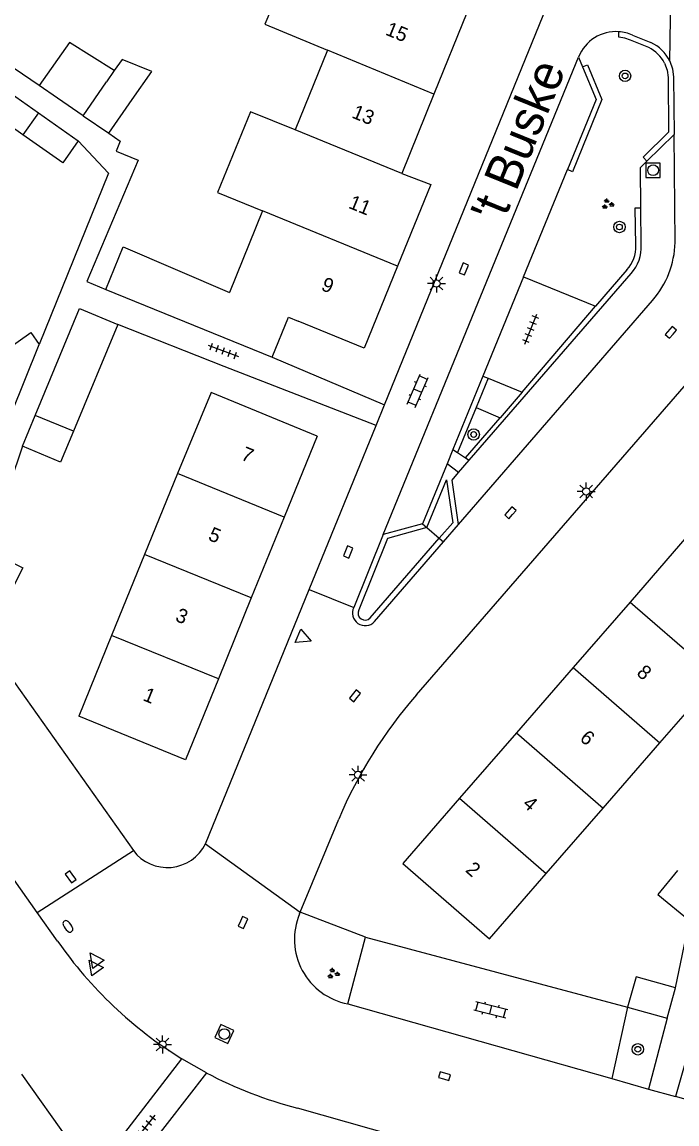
# Model space of a CAD drawing. Extents: x 136000 to 141000, y 400494 to 402006.
# Drawn here: x 137647.9 to 137693.7, y 401675.6 to 401752.7 of the extents above; entities that cross this region are included whole.
import ezdxf

# ---------------------------------------------------------------- set-up
doc = ezdxf.new("R2010")
doc.units = 0
for name, color, linetype in [('gg-afsc-erfafscheiding', 7, 'Continuous'), ('gg-afsc-muur', 7, 'Continuous'), ('gg-anno-huisnummerreeks BGT', 7, 'Continuous'), ('gg-anno-openbare ruimte label', 7, 'Continuous'), ('gg-bbg-bijgebouw', 7, 'Continuous'), ('gg-bbg-gedigitaliseerde bebouwing', 7, 'Continuous'), ('gg-bbg-gedigitaliseerde bijgebouw', 7, 'Continuous'), ('gg-bbg-hoofdgebouw', 7, 'Continuous'), ('gg-bbg-tussenscheiding', 7, 'Continuous'), ('gg-knt-verharding', 7, 'Continuous'), ('gg-knt-verharding nz', 7, 'Continuous'), ('gt-grn-groengrens', 7, 'Continuous'), ('gt-grn-weggrens', 7, 'Continuous'), ('gt-symb-boom', 7, 'Continuous'), ('gt-symb-brandkraan', 7, 'Continuous'), ('gt-symb-groenvak', 7, 'Continuous'), ('gt-symb-klinker verharding', 7, 'Continuous'), ('gt-symb-kolk', 7, 'Continuous'), ('gt-symb-lichtmast', 7, 'Continuous'), ('gt-symb-rioolschacht', 7, 'Continuous'), ('gt-symb-tegel verharding', 7, 'Continuous'), ('gt-symb-waterafsluiter', 7, 'Continuous')]:
    doc.layers.add(name, color=color, linetype=linetype)

# ---------------------------------------------------------------- blocks, each defined once
blk = doc.blocks.new('gt0-BOOM')
at = {"layer": 'gt-symb-boom'}
for radius in [0.4, 0.2]:
    blk.add_circle((0, 0), radius, dxfattribs=at)
blk = doc.blocks.new('gt0-KOLK')
at = {"layer": 'gt-symb-kolk'}
blk.add_lwpolyline([(0, 0), (0.375, 0), (0.375, 0.4), (-0.375, 0.4), (-0.375, 0), (0, 0)], dxfattribs=at)
blk = doc.blocks.new('gt0-LMAST')
at = {"layer": 'gt-symb-lichtmast'}
for p, q in [((-0.182, 0.173), (-0.447, 0.438)), ((-0.005, 0.246), (-0.005, 0.621)), ((0.172, 0.173), (0.437, 0.438)), ((-0.255, -0.004), (-0.63, -0.004)), ((-0.182, -0.181), (-0.447, -0.446)), ((-0.005, -0.254), (-0.005, -0.629)), ((0.437, -0.446), (0.172, -0.181)), ((0.245, -0.004), (0.62, -0.004))]:
    blk.add_line(p, q, dxfattribs=at)
blk.add_circle((-0.005, -0.004), 0.25, dxfattribs=at)
blk = doc.blocks.new('gt0-WAFSL')
at = {"layer": 'gt-symb-waterafsluiter'}
for p, q in [((-0.5, -0.333), (0, 0.667)), ((0, 0.667), (0.5, -0.333)), ((0.5, -0.333), (-0.5, -0.333))]:
    blk.add_line(p, q, dxfattribs=at)
blk = doc.blocks.new('gt0-BR')
at = {"layer": 'gt-symb-brandkraan'}
for centre, radius, start, end in [((-0.244, 0), 0.206, 107.56694, 252.43307), ((0.599, -2.664), 3, 106.89205, 107.56694), ((0, -0.691), 0.938, 73.10799, 106.89205), ((-0.599, -2.664), 3, 72.43309, 73.10799), ((0.244, 0), 0.206, 287.56695, 72.43309), ((0.599, 2.664), 3, 252.43307, 253.10797), ((0, 0.691), 0.938, 253.10797, 286.89206), ((-0.599, 2.664), 3, 286.89206, 287.56695)]:
    blk.add_arc(centre, radius, start, end, dxfattribs=at)
blk = doc.blocks.new('gt0-KL1')
at = {"layer": 'gt-symb-klinker verharding'}
for p, q in [((-1.15, 0.3), (1.15, 0.3)), ((-1, -0.3), (-1, 0.3)), ((-0.5, 0.3), (-0.5, 0.45)), ((0, -0.3), (0, 0.3)), ((0.5, 0.3), (0.5, 0.45)), ((1, -0.3), (1, 0.3)), ((-1.15, -0.3), (1.15, -0.3)), ((-0.5, -0.45), (-0.5, -0.3)), ((0.5, -0.45), (0.5, -0.3))]:
    blk.add_line(p, q, dxfattribs=at)
blk = doc.blocks.new('gt0-TEG1')
at = {"layer": 'gt-symb-tegel verharding'}
for p, q in [((-1.125, 0), (1.125, 0)), ((-0.9, -0.25), (-0.9, 0.25)), ((-0.45, -0.25), (-0.45, 0.25)), ((0, -0.25), (0, 0.25)), ((0.45, -0.25), (0.45, 0.25)), ((0.9, -0.25), (0.9, 0.25))]:
    blk.add_line(p, q, dxfattribs=at)
blk = doc.blocks.new('gt0-RS')
at = {"layer": 'gt-symb-rioolschacht'}
blk.add_lwpolyline([(-0.5, -0.5), (0.5, -0.5), (0.5, 0.5), (-0.5, 0.5)], close=True, dxfattribs=at)
blk.add_circle((0, 0), 0.375, dxfattribs=at)
blk = doc.blocks.new('gt0-GRVAK')
at = {"layer": 'gt-symb-groenvak'}
for p, q in [((-0.11, 0.189), (-0.228, 0.24)), ((-0.182, 0.153), (0.088, 0.153)), ((-0.091, 0.211), (-0.156, 0.322)), ((-0.047, 0.214), (-0.047, 0.393)), ((-0.004, 0.211), (0.061, 0.322)), ((0.015, 0.189), (0.133, 0.24)), ((0.262, -0.052), (0.197, 0.059)), ((0.305, -0.049), (0.305, 0.13)), ((0.349, -0.052), (0.414, 0.059)), ((-0.245, -0.228), (-0.363, -0.177)), ((-0.318, -0.264), (-0.047, -0.264)), ((-0.226, -0.206), (-0.291, -0.095)), ((-0.183, -0.203), (-0.183, -0.024)), ((-0.139, -0.206), (-0.074, -0.095)), ((-0.12, -0.228), (-0.002, -0.177)), ((0.243, -0.074), (0.125, -0.023)), ((0.17, -0.11), (0.441, -0.11)), ((0.368, -0.074), (0.486, -0.023))]:
    blk.add_line(p, q, dxfattribs=at)

msp = doc.modelspace()

# ---------------------------------------------------------------- linework, layer by layer
at = {"layer": 'gg-afsc-erfafscheiding'}
for p, q in [((137649.091, 401748.287), (137643.092, 401752.366)), ((137672.665, 401724.512), (137662.031, 401728.626)), ((137647.917, 401723.062), (137645.47, 401715.79)), ((137671.932, 401688.71), (137667.361, 401690.453))]:
    msp.add_line(p, q, dxfattribs=at)
for points in [[(137653.974, 401744.948), (137654.772, 401744.401), (137654.493, 401743.701), (137656.03, 401743.073), (137652.43, 401734.573), (137653.754, 401734.022)], [(137651.83, 401744.423), (137653.949, 401742.15), (137649.105, 401730.177)]]:
    msp.add_lwpolyline(points, dxfattribs=at)
at = {"layer": 'gg-afsc-muur'}
for p, q in [((137662.031, 401728.626), (137654.597, 401731.578)), ((137693.63, 401685.17), (137694.61, 401689.869)), ((137694.47, 401680.488), (137693.61, 401677.552))]:
    msp.add_line(p, q, dxfattribs=at)
at = {"layer": 'gg-bbg-bijgebouw'}
for p, q in [((137647.917, 401723.062), (137648.806, 401725.202)), ((137693.04, 401683.05), (137693.63, 401685.17)), ((137690.27, 401683.82), (137693.04, 401683.05))]:
    msp.add_line(p, q, dxfattribs=at)
for points in [[(137648.806, 401725.202), (137651.919, 401732.691), (137654.597, 401731.578)], [(137645.47, 401715.79), (137647.95, 401714.55), (137646.98, 401712.601)], [(137693.752, 401693.379), (137692.374, 401691.699), (137694.61, 401689.869)], [(137693.63, 401685.17), (137690.87, 401685.94), (137690.27, 401683.82)]]:
    msp.add_lwpolyline(points, dxfattribs=at)
at = {"layer": 'gg-bbg-gedigitaliseerde bebouwing'}
for p, q in [((137669.265, 401750.764), (137667.006, 401745.182)), ((137664.716, 401739.525), (137662.405, 401733.817)), ((137645.035, 401728.551), (137648.517, 401731.01)), ((137648.517, 401731.01), (137649.105, 401730.177)), ((137661.12, 401726.813), (137658.775, 401721.142)), ((137658.775, 401721.142), (137656.469, 401715.482)), ((137656.469, 401715.482), (137654.163, 401709.823)), ((137654.163, 401709.823), (137651.86, 401704.17))]:
    msp.add_line(p, q, dxfattribs=at)
for points in [[(137667.281, 401758.238), (137664.877, 401752.575), (137669.265, 401750.764)], [(137667.006, 401745.182), (137663.885, 401746.453), (137661.583, 401740.802), (137664.716, 401739.525)], [(137653.754, 401734.022), (137654.961, 401736.992), (137662.405, 401733.817)]]:
    msp.add_lwpolyline(points, dxfattribs=at)
at = {"layer": 'gg-bbg-gedigitaliseerde bijgebouw'}
for p, q in [((137646.251, 401748.339), (137649.048, 401746.376)), ((137650.382, 401747.409), (137649.091, 401748.287)), ((137652.178, 401746.178), (137650.382, 401747.409)), ((137653.974, 401744.948), (137655.593, 401747.311)), ((137647.959, 401744.843), (137645.171, 401746.8)), ((137649.048, 401746.376), (137651.83, 401744.423)), ((137652.178, 401746.178), (137653.974, 401744.948)), ((137654.597, 401731.578), (137651.492, 401724.108))]:
    msp.add_line(p, q, dxfattribs=at)
for points in [[(137654.346, 401749.33), (137651.211, 401751.304), (137649.091, 401748.287)], [(137655.593, 401747.311), (137656.97, 401749.272), (137654.893, 401750.118), (137654.346, 401749.33)], [(137651.83, 401744.423), (137650.749, 401742.884), (137647.959, 401744.843)], [(137651.492, 401724.108), (137650.595, 401721.949), (137647.917, 401723.062)]]:
    msp.add_lwpolyline(points, dxfattribs=at)
at = {"layer": 'gg-bbg-hoofdgebouw'}
for p, q in [((137679.03, 401753.38), (137676.721, 401747.688)), ((137676.721, 401747.688), (137674.47, 401742.14)), ((137653.754, 401734.022), (137665.408, 401729.286)), ((137644.663, 401719.198), (137649.105, 401730.177)), ((137668.55, 401723.76), (137661.12, 401726.813)), ((137668.55, 401723.76), (137666.245, 401718.1)), ((137666.245, 401718.1), (137663.94, 401712.44)), ((137694.418, 401716.73), (137690.441, 401712.155)), ((137663.94, 401712.44), (137661.635, 401706.78)), ((137690.441, 401712.155), (137686.465, 401707.581)), ((137686.465, 401707.581), (137682.489, 401703.006)), ((137692.532, 401702.307), (137696.508, 401706.882)), ((137682.489, 401703.006), (137678.513, 401698.431)), ((137688.555, 401697.733), (137692.532, 401702.307)), ((137684.579, 401693.158), (137688.555, 401697.733))]:
    msp.add_line(p, q, dxfattribs=at)
for points in [[(137674.47, 401742.14), (137676.49, 401741.36), (137674.174, 401735.662)], [(137674.174, 401735.662), (137671.84, 401729.92), (137667.21, 401731.8)], [(137665.408, 401729.286), (137666.541, 401732.074), (137667.21, 401731.8)], [(137661.635, 401706.78), (137659.33, 401701.12), (137651.86, 401704.17)], [(137678.513, 401698.431), (137674.54, 401693.86), (137680.6, 401688.58), (137684.579, 401693.158)], [(137647.854, 401679.123), (137651.25, 401674.36), (137648.948, 401672.73)]]:
    msp.add_lwpolyline(points, dxfattribs=at)
at = {"layer": 'gg-bbg-tussenscheiding'}
for p, q in [((137676.721, 401747.688), (137669.265, 401750.764)), ((137654.346, 401749.33), (137653.798, 401748.542)), ((137652.178, 401746.178), (137653.798, 401748.542)), ((137649.048, 401746.376), (137647.959, 401744.843)), ((137674.47, 401742.14), (137667.006, 401745.182)), ((137674.174, 401735.662), (137664.716, 401739.525)), ((137651.492, 401724.108), (137648.806, 401725.202)), ((137666.245, 401718.1), (137658.775, 401721.142)), ((137663.94, 401712.44), (137656.469, 401715.482)), ((137690.441, 401712.155), (137696.508, 401706.882)), ((137661.635, 401706.78), (137654.163, 401709.823)), ((137686.465, 401707.581), (137692.532, 401702.307)), ((137682.489, 401703.006), (137688.555, 401697.733)), ((137678.513, 401698.431), (137684.579, 401693.158))]:
    msp.add_line(p, q, dxfattribs=at)
at = {"layer": 'gg-knt-verharding'}
for p, q in [((137673.255, 401725.96), (137686.36, 401758.096)), ((137690.62, 401751.82), (137691.901, 401751.299)), ((137686.83, 401750.28), (137687.111, 401749.6)), ((137691.623, 401742.996), (137693.525, 401744.87)), ((137682.988, 401734.903), (137686.058, 401742.407)), ((137691.22, 401737.128), (137691.196, 401739.728)), ((137682.988, 401734.903), (137680.148, 401727.962)), ((137681.654, 401724.919), (137690.51, 401735.14)), ((137682.988, 401734.903), (137688.022, 401732.859)), ((137682.897, 401726.847), (137688.022, 401732.859)), ((137675.49, 401705.65), (137698.503, 401732.162)), ((137665.408, 401729.286), (137673.255, 401725.96)), ((137680.148, 401727.962), (137679.308, 401725.909)), ((137680.148, 401727.962), (137680.506, 401727.817)), ((137680.506, 401727.817), (137682.897, 401726.847)), ((137672.665, 401724.512), (137673.255, 401725.96)), ((137679.308, 401725.909), (137678.043, 401722.817)), ((137679.19, 401722.075), (137681.654, 401724.919)), ((137667.987, 401713.041), (137672.665, 401724.512)), ((137678.043, 401722.817), (137677.632, 401721.814)), ((137678.043, 401722.817), (137678.373, 401722.604)), ((137678.373, 401722.604), (137678.916, 401722.252)), ((137677.632, 401721.814), (137675.92, 401717.63)), ((137678.436, 401721.205), (137677.632, 401721.814)), ((137678.436, 401721.205), (137679.19, 401722.075)), ((137678.916, 401722.252), (137679.19, 401722.075)), ((137675.92, 401717.63), (137673.17, 401716.88)), ((137677.383, 401716.363), (137678.437, 401717.58)), ((137673.17, 401716.88), (137671.11, 401711.78)), ((137672.552, 401710.785), (137677.383, 401716.363)), ((137660.728, 401695.239), (137667.987, 401713.041)), ((137643.51, 401711.96), (137655.69, 401694.77)), ((137648.963, 401690.436), (137637.149, 401707.084)), ((137667.361, 401690.453), (137670.061, 401696.972)), ((137650.382, 401688.437), (137648.963, 401690.436)), ((137667.31, 401690.33), (137667.361, 401690.453)), ((137670.691, 401684.036), (137671.932, 401688.71)), ((137671.932, 401688.71), (137690.27, 401683.82)), ((137690.27, 401683.82), (137689.159, 401678.815)), ((137693.04, 401683.05), (137691.73, 401678.084)), ((137648.478, 401666.483), (137659.075, 401680.201)), ((137660.792, 401679.219), (137659.075, 401680.201)), ((137660.792, 401679.219), (137651.813, 401667.618)), ((137689.159, 401678.815), (137691.73, 401678.084)), ((137691.73, 401678.084), (137693.61, 401677.552)), ((137675.812, 401674.306), (137667.17, 401676.75))]:
    msp.add_line(p, q, dxfattribs=at)
for points in [[(137687.111, 401749.6), (137688.06, 401747.3), (137686.058, 401742.407)], [(137693.214, 401750), (137693.407, 401749.453), (137693.491, 401748.88), (137693.525, 401744.87)], [(137691.196, 401739.728), (137691.17, 401742.55), (137691.623, 401742.996)], [(137678.437, 401717.58), (137677.99, 401720.69), (137678.436, 401721.205)], [(137768.44, 401656.42), (137765.88, 401657.09), (137693.61, 401677.552)]]:
    msp.add_lwpolyline(points, dxfattribs=at)
for centre, radius, start, end in [((137689.474, 401749.206), 2.854, 86.28997, 157.89176), ((137689.473, 401749.198), 2.862, 66.36359, 86.26641), ((137690.754, 401748.827), 2.726, 25.50153, 65.11266), ((137688.561, 401736.957), 2.665, 317.01235, 3.68), ((137671.901, 401711.384), 0.885, 153.42937, 317.3582), ((137700.099, 401684.218), 32.633, 138.94628, 156.99311), ((137658.066, 401696.54), 2.963, 216.68621, 333.95074), ((137671.572, 401688.564), 4.613, 157.49414, 258.99331), ((137674.538, 401705.228), 29.418, 214.80287, 238.28979), ((137674.503, 401705.166), 29.347, 242.1464, 255.52957)]:
    msp.add_arc(centre, radius, start, end, dxfattribs=at)
at = {"layer": 'gg-knt-verharding nz'}
for p, q in [((137673.17, 401716.88), (137686.83, 401750.28)), ((137693.59, 401737.308), (137693.525, 401744.87)), ((137678.437, 401717.58), (137692.02, 401733.26)), ((137670.691, 401684.036), (137689.159, 401678.815))]:
    msp.add_line(p, q, dxfattribs=at)
msp.add_arc((137687.194, 401737.46), 6.398, 318.96543, 358.63742, dxfattribs=at)
at = {"layer": 'gt-grn-groengrens'}
for p, q in [((137690.223, 401735.398), (137688.022, 401732.859)), ((137680.506, 401727.817), (137679.664, 401725.759)), ((137682.897, 401726.847), (137681.341, 401725.051)), ((137679.664, 401725.759), (137678.373, 401722.604)), ((137679.664, 401725.759), (137681.341, 401725.051)), ((137678.916, 401722.252), (137681.341, 401725.051)), ((137675.92, 401717.63), (137676.228, 401717.363)), ((137676.228, 401717.363), (137677.091, 401716.616)), ((137672.265, 401711.043), (137677.091, 401716.616)), ((137677.091, 401716.616), (137677.383, 401716.363))]:
    msp.add_line(p, q, dxfattribs=at)
for points in [[(137691.747, 401750.945), (137690.47, 401751.464), (137690.07, 401751.601), (137689.659, 401751.667), (137689.659, 401752.054)], [(137687.111, 401749.6), (137687.47, 401749.742), (137688.477, 401747.301), (137686.415, 401742.261), (137686.058, 401742.407)], [(137692.857, 401749.852), (137693.031, 401749.36), (137693.105, 401748.85), (137693.138, 401745.03), (137691.35, 401743.269), (137691.623, 401742.996)], [(137690.835, 401737.103), (137690.81, 401739.728), (137691.196, 401739.728)], [(137676.228, 401717.363), (137677.597, 401720.71), (137678.03, 401717.7), (137677.091, 401716.616)], [(137676.228, 401717.363), (137673.477, 401716.609), (137671.455, 401711.607)]]:
    msp.add_lwpolyline(points, dxfattribs=at)
for centre, radius, start, end in [((137690.752, 401748.825), 2.342, 26.01766, 64.86659), ((137688.557, 401736.958), 2.282, 316.87046, 3.63892), ((137671.901, 401711.384), 0.499, 153.49393, 316.80737)]:
    msp.add_arc(centre, radius, start, end, dxfattribs=at)
at = {"layer": 'gt-grn-weggrens'}
for p, q in [((137693.214, 401750), (137693.393, 401759.34)), ((137667.987, 401713.041), (137671.11, 401711.78)), ((137648.963, 401690.436), (137655.69, 401694.77)), ((137660.728, 401695.239), (137667.361, 401690.453))]:
    msp.add_line(p, q, dxfattribs=at)

# ---------------------------------------------------------------- block references
at = {"layer": 'gt-symb-boom'}
for p in [(137690.091, 401748.96), (137689.697, 401738.392), (137679.5, 401723.874), (137690.985, 401680.863)]:
    msp.add_blockref('gt0-BOOM', p, dxfattribs=at)
at = {"layer": 'gt-symb-brandkraan', "rotation": 125.51769786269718}
msp.add_blockref('gt0-BR', (137651.107, 401689.461), dxfattribs=at)
at = {"layer": 'gt-symb-groenvak'}
for p in [(137688.859, 401739.992), (137669.661, 401686.16)]:
    msp.add_blockref('gt0-GRVAK', p, dxfattribs=at)
at = {"layer": 'gt-symb-klinker verharding'}
for p, rotation in [((137675.585, 401726.931), 66.74124066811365), ((137680.697, 401683.631), -14.300277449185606)]:
    msp.add_blockref('gt0-KL1', p, dxfattribs=dict(at, rotation=rotation))
at = {"layer": 'gt-symb-kolk'}
for p, rotation in [((137678.616, 401735.533), -111.84397692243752), ((137693.449, 401730.894), 49.17506471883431), ((137682.215, 401718.268), 49.17506471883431), ((137670.535, 401715.73), -111.84397692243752), ((137671.351, 401705.472), 50.8033111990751), ((137651.46, 401693.045), 127.0761203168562), ((137663.175, 401689.815), -114.7190938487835), ((137677.395, 401678.793), -15.898187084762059)]:
    msp.add_blockref('gt0-KOLK', p, dxfattribs=dict(at, rotation=rotation))
at = {"layer": 'gt-symb-lichtmast'}
for p in [(137676.9, 401734.439), (137687.379, 401719.894), (137671.412, 401700.067), (137657.734, 401681.204)]:
    msp.add_blockref('gt0-LMAST', p, dxfattribs=at)
at = {"layer": 'gt-symb-rioolschacht'}
msp.add_blockref('gt0-RS', (137692.053, 401742.364), dxfattribs=at)
at = {"layer": 'gt-symb-rioolschacht', "rotation": -25.027278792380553}
msp.add_blockref('gt0-RS', (137662.053, 401681.93), dxfattribs=at)
at = {"layer": 'gt-symb-tegel verharding'}
for p, rotation in [((137683.493, 401731.247), 68.28370953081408), ((137661.981, 401729.723), -20.663302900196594), ((137656.491, 401675.361), -128.01566048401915)]:
    msp.add_blockref('gt0-TEG1', p, dxfattribs=dict(at, rotation=rotation))
at = {"layer": 'gt-symb-waterafsluiter'}
for p, rotation in [((137667.515, 401709.66), -112.2056433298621), ((137653.052, 401687.078), 35.51769786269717), ((137652.988, 401686.565), 35.51769786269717)]:
    msp.add_blockref('gt0-WAFSL', p, dxfattribs=dict(at, rotation=rotation))

# ---------------------------------------------------------------- texts
at = {"layer": 'gg-anno-huisnummerreeks BGT'}
for s, rotation, p in [('15', 337.9, (137673.259, 401751.861)), ('13', 337.9, (137670.906, 401746.062)), ('11', 337.8, (137670.676, 401739.743)), ('9', 337.8, (137668.761, 401734.003)), ('7', 337.8, (137663.151, 401722.14)), ('5', 337.8, (137660.861, 401716.518)), ('3', 337.8, (137658.556, 401710.858)), ('8', 319, (137690.836, 401707.105)), ('1', 337.8, (137656.291, 401705.296)), ('6', 319, (137686.86, 401702.53)), ('4', 319, (137682.86, 401697.928)), ('2', 319, (137678.864, 401693.33))]:
    msp.add_text(s, height=1, rotation=rotation, dxfattribs=at).set_placement(p)
at = {"layer": 'gg-anno-openbare ruimte label'}
msp.add_text("'t Buske", height=2.5, rotation=67.9, dxfattribs=at).set_placement((137681.525, 401738.5))

doc.saveas('drawing.dxf')
